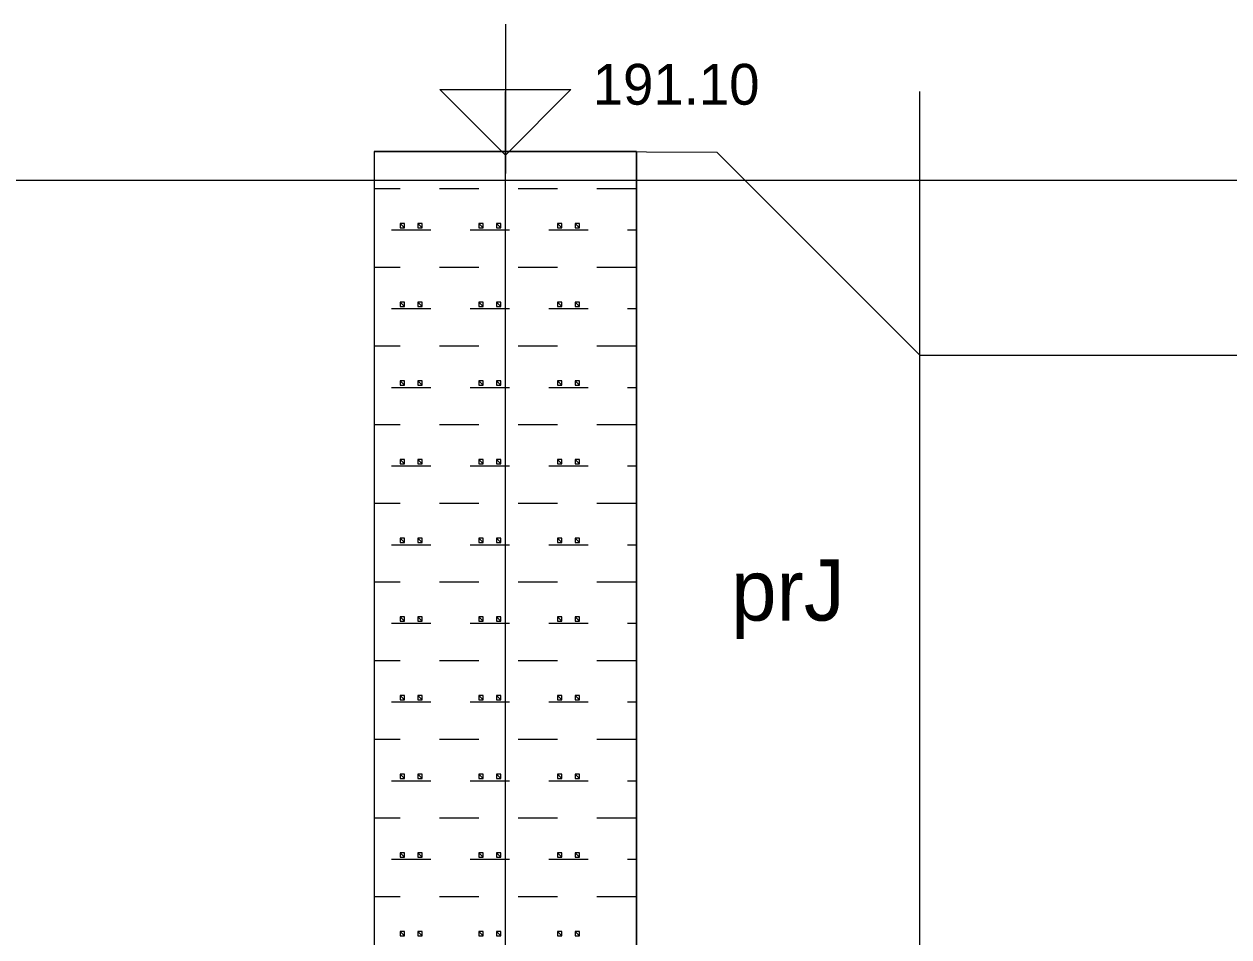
# Model space of a CAD drawing. Extents: x 3042 to 4120, y 576 to 2694.
# Drawn here: x 3247.93 to 3268.94, y 901.67 to 917.58 of the extents above; entities that cross this region are included whole.
import ezdxf

# ---------------------------------------------------------------- set-up
doc = ezdxf.new("R2010")
doc.units = 0
for name, color, linetype in [('15', 7, 'Continuous'), ('17', 7, 'Continuous'), ('18', 7, 'Continuous'), ('51', 7, 'Continuous'), ('52', 7, 'Continuous'), ('53', 7, 'Continuous'), ('56', 7, 'Continuous'), ('pomocna', 7, 'Continuous'), ('rozhraní', 7, 'Continuous')]:
    doc.layers.add(name, color=color, linetype=linetype)

msp = doc.modelspace()

# ---------------------------------------------------------------- linework, layer by layer
at = {"layer": '15'}
msp.add_lwpolyline([(3256.322, 917.582), (3256.322, 915.296), (3255.179, 916.439), (3257.465, 916.439), (3256.322, 915.296)], dxfattribs=at)
at = {"layer": '18'}
msp.add_line((3256.322, 886.859), (3256.322, 915.359), dxfattribs=at)
at = {"layer": '51'}
for p, q in [((3254.036, 914.716), (3254.49, 914.716)), ((3255.176, 914.716), (3255.862, 914.716)), ((3256.548, 914.716), (3257.233, 914.716)), ((3257.919, 914.716), (3258.605, 914.716)), ((3254.338, 913.992), (3255.024, 913.992)), ((3255.709, 913.992), (3256.395, 913.992)), ((3257.081, 913.992), (3257.767, 913.992)), ((3258.453, 913.992), (3258.608, 913.992)), ((3254.036, 913.344), (3254.49, 913.344)), ((3255.176, 913.344), (3255.862, 913.344)), ((3256.548, 913.344), (3257.233, 913.344)), ((3257.919, 913.344), (3258.605, 913.344)), ((3254.338, 912.62), (3255.024, 912.62)), ((3255.709, 912.62), (3256.395, 912.62)), ((3257.081, 912.62), (3257.767, 912.62)), ((3258.453, 912.62), (3258.608, 912.62)), ((3254.036, 911.972), (3254.49, 911.972)), ((3255.176, 911.972), (3255.862, 911.972)), ((3256.548, 911.972), (3257.233, 911.972)), ((3257.919, 911.972), (3258.605, 911.972)), ((3254.338, 911.248), (3255.024, 911.248)), ((3255.709, 911.248), (3256.395, 911.248)), ((3257.081, 911.248), (3257.767, 911.248)), ((3258.453, 911.248), (3258.608, 911.248)), ((3254.036, 910.601), (3254.49, 910.601)), ((3255.176, 910.601), (3255.862, 910.601)), ((3256.548, 910.601), (3257.233, 910.601)), ((3257.919, 910.601), (3258.605, 910.601)), ((3254.338, 909.877), (3255.024, 909.877)), ((3255.709, 909.877), (3256.395, 909.877)), ((3257.081, 909.877), (3257.767, 909.877)), ((3258.453, 909.877), (3258.608, 909.877)), ((3254.036, 909.229), (3254.49, 909.229)), ((3255.176, 909.229), (3255.862, 909.229)), ((3256.548, 909.229), (3257.233, 909.229)), ((3257.919, 909.229), (3258.605, 909.229)), ((3254.338, 908.505), (3255.024, 908.505)), ((3255.709, 908.505), (3256.395, 908.505)), ((3257.081, 908.505), (3257.767, 908.505)), ((3258.453, 908.505), (3258.608, 908.505)), ((3254.036, 907.858), (3254.49, 907.858)), ((3255.176, 907.858), (3255.862, 907.858)), ((3256.548, 907.858), (3257.233, 907.858)), ((3257.919, 907.858), (3258.605, 907.858)), ((3254.338, 907.134), (3255.024, 907.134)), ((3255.709, 907.134), (3256.395, 907.134)), ((3257.081, 907.134), (3257.767, 907.134)), ((3258.453, 907.134), (3258.608, 907.134)), ((3254.036, 906.486), (3254.49, 906.486)), ((3255.176, 906.486), (3255.862, 906.486)), ((3256.548, 906.486), (3257.233, 906.486)), ((3257.919, 906.486), (3258.605, 906.486)), ((3254.338, 905.762), (3255.024, 905.762)), ((3255.709, 905.762), (3256.395, 905.762)), ((3257.081, 905.762), (3257.767, 905.762)), ((3258.453, 905.762), (3258.608, 905.762)), ((3254.036, 905.114), (3254.49, 905.114)), ((3255.176, 905.114), (3255.862, 905.114)), ((3256.548, 905.114), (3257.233, 905.114)), ((3257.919, 905.114), (3258.605, 905.114)), ((3254.338, 904.39), (3255.024, 904.39)), ((3255.709, 904.39), (3256.395, 904.39)), ((3257.081, 904.39), (3257.767, 904.39)), ((3258.453, 904.39), (3258.608, 904.39)), ((3254.036, 903.743), (3254.49, 903.743)), ((3255.176, 903.743), (3255.862, 903.743)), ((3256.548, 903.743), (3257.233, 903.743)), ((3257.919, 903.743), (3258.605, 903.743)), ((3254.338, 903.019), (3255.024, 903.019)), ((3255.709, 903.019), (3256.395, 903.019)), ((3257.081, 903.019), (3257.767, 903.019)), ((3258.453, 903.019), (3258.608, 903.019)), ((3254.036, 902.371), (3254.49, 902.371)), ((3255.176, 902.371), (3255.862, 902.371)), ((3256.548, 902.371), (3257.233, 902.371)), ((3257.919, 902.371), (3258.605, 902.371))]:
    msp.add_line(p, q, dxfattribs=at)
msp.add_lwpolyline([(3254.036, 900.359), (3258.608, 900.359), (3258.608, 915.359), (3254.036, 915.359)], close=True, dxfattribs=at)
for points in [[(3254.49, 914.106), (3254.49, 914.03), (3254.566, 914.03), (3254.566, 914.106), (3254.49, 914.106), (3254.566, 914.03)], [(3254.795, 914.106), (3254.795, 914.03), (3254.871, 914.03), (3254.871, 914.106), (3254.795, 914.106), (3254.871, 914.03)], [(3255.862, 914.106), (3255.862, 914.03), (3255.938, 914.03), (3255.938, 914.106), (3255.862, 914.106), (3255.938, 914.03)], [(3256.167, 914.106), (3256.167, 914.03), (3256.243, 914.03), (3256.243, 914.106), (3256.167, 914.106), (3256.243, 914.03)], [(3257.233, 914.106), (3257.233, 914.03), (3257.31, 914.03), (3257.31, 914.106), (3257.233, 914.106), (3257.31, 914.03)], [(3257.538, 914.106), (3257.538, 914.03), (3257.614, 914.03), (3257.614, 914.106), (3257.538, 914.106), (3257.614, 914.03)], [(3258.605, 914.106), (3258.605, 914.03), (3258.608, 914.03)], [(3258.608, 914.106), (3258.605, 914.106), (3258.608, 914.103)], [(3254.49, 912.734), (3254.49, 912.658), (3254.566, 912.658), (3254.566, 912.734), (3254.49, 912.734), (3254.566, 912.658)], [(3254.795, 912.734), (3254.795, 912.658), (3254.871, 912.658), (3254.871, 912.734), (3254.795, 912.734), (3254.871, 912.658)], [(3255.862, 912.734), (3255.862, 912.658), (3255.938, 912.658), (3255.938, 912.734), (3255.862, 912.734), (3255.938, 912.658)], [(3256.167, 912.734), (3256.167, 912.658), (3256.243, 912.658), (3256.243, 912.734), (3256.167, 912.734), (3256.243, 912.658)], [(3257.233, 912.734), (3257.233, 912.658), (3257.31, 912.658), (3257.31, 912.734), (3257.233, 912.734), (3257.31, 912.658)], [(3257.538, 912.734), (3257.538, 912.658), (3257.614, 912.658), (3257.614, 912.734), (3257.538, 912.734), (3257.614, 912.658)], [(3258.605, 912.734), (3258.605, 912.658), (3258.608, 912.658)], [(3258.608, 912.734), (3258.605, 912.734), (3258.608, 912.732)], [(3254.49, 911.363), (3254.49, 911.287), (3254.566, 911.287), (3254.566, 911.363), (3254.49, 911.363), (3254.566, 911.287)], [(3254.795, 911.363), (3254.795, 911.287), (3254.871, 911.287), (3254.871, 911.363), (3254.795, 911.363), (3254.871, 911.287)], [(3255.862, 911.363), (3255.862, 911.287), (3255.938, 911.287), (3255.938, 911.363), (3255.862, 911.363), (3255.938, 911.287)], [(3256.167, 911.363), (3256.167, 911.287), (3256.243, 911.287), (3256.243, 911.363), (3256.167, 911.363), (3256.243, 911.287)], [(3257.233, 911.363), (3257.233, 911.287), (3257.31, 911.287), (3257.31, 911.363), (3257.233, 911.363), (3257.31, 911.287)], [(3257.538, 911.363), (3257.538, 911.287), (3257.614, 911.287), (3257.614, 911.363), (3257.538, 911.363), (3257.614, 911.287)], [(3258.605, 911.363), (3258.605, 911.287), (3258.608, 911.287)], [(3258.608, 911.363), (3258.605, 911.363), (3258.608, 911.36)], [(3254.49, 909.991), (3254.49, 909.915), (3254.566, 909.915), (3254.566, 909.991), (3254.49, 909.991), (3254.566, 909.915)], [(3254.795, 909.991), (3254.795, 909.915), (3254.871, 909.915), (3254.871, 909.991), (3254.795, 909.991), (3254.871, 909.915)], [(3255.862, 909.991), (3255.862, 909.915), (3255.938, 909.915), (3255.938, 909.991), (3255.862, 909.991), (3255.938, 909.915)], [(3256.167, 909.991), (3256.167, 909.915), (3256.243, 909.915), (3256.243, 909.991), (3256.167, 909.991), (3256.243, 909.915)], [(3257.233, 909.991), (3257.233, 909.915), (3257.31, 909.915), (3257.31, 909.991), (3257.233, 909.991), (3257.31, 909.915)], [(3257.538, 909.991), (3257.538, 909.915), (3257.614, 909.915), (3257.614, 909.991), (3257.538, 909.991), (3257.614, 909.915)], [(3258.605, 909.991), (3258.605, 909.915), (3258.608, 909.915)], [(3258.608, 909.991), (3258.605, 909.991), (3258.608, 909.988)], [(3254.49, 908.62), (3254.49, 908.543), (3254.566, 908.543), (3254.566, 908.62), (3254.49, 908.62), (3254.566, 908.543)], [(3254.795, 908.62), (3254.795, 908.543), (3254.871, 908.543), (3254.871, 908.62), (3254.795, 908.62), (3254.871, 908.543)], [(3255.862, 908.62), (3255.862, 908.543), (3255.938, 908.543), (3255.938, 908.62), (3255.862, 908.62), (3255.938, 908.543)], [(3256.167, 908.62), (3256.167, 908.543), (3256.243, 908.543), (3256.243, 908.62), (3256.167, 908.62), (3256.243, 908.543)], [(3257.233, 908.62), (3257.233, 908.543), (3257.31, 908.543), (3257.31, 908.62), (3257.233, 908.62), (3257.31, 908.543)], [(3257.538, 908.62), (3257.538, 908.543), (3257.614, 908.543), (3257.614, 908.62), (3257.538, 908.62), (3257.614, 908.543)], [(3258.605, 908.62), (3258.605, 908.543), (3258.608, 908.543)], [(3258.608, 908.62), (3258.605, 908.62), (3258.608, 908.617)], [(3254.49, 907.248), (3254.49, 907.172), (3254.566, 907.172), (3254.566, 907.248), (3254.49, 907.248), (3254.566, 907.172)], [(3254.795, 907.248), (3254.795, 907.172), (3254.871, 907.172), (3254.871, 907.248), (3254.795, 907.248), (3254.871, 907.172)], [(3255.862, 907.248), (3255.862, 907.172), (3255.938, 907.172), (3255.938, 907.248), (3255.862, 907.248), (3255.938, 907.172)], [(3256.167, 907.248), (3256.167, 907.172), (3256.243, 907.172), (3256.243, 907.248), (3256.167, 907.248), (3256.243, 907.172)], [(3257.233, 907.248), (3257.233, 907.172), (3257.31, 907.172), (3257.31, 907.248), (3257.233, 907.248), (3257.31, 907.172)], [(3257.538, 907.248), (3257.538, 907.172), (3257.614, 907.172), (3257.614, 907.248), (3257.538, 907.248), (3257.614, 907.172)], [(3258.605, 907.248), (3258.605, 907.172), (3258.608, 907.172)], [(3258.608, 907.248), (3258.605, 907.248), (3258.608, 907.245)], [(3254.49, 905.876), (3254.49, 905.8), (3254.566, 905.8), (3254.566, 905.876), (3254.49, 905.876), (3254.566, 905.8)], [(3254.795, 905.876), (3254.795, 905.8), (3254.871, 905.8), (3254.871, 905.876), (3254.795, 905.876), (3254.871, 905.8)], [(3255.862, 905.876), (3255.862, 905.8), (3255.938, 905.8), (3255.938, 905.876), (3255.862, 905.876), (3255.938, 905.8)], [(3256.167, 905.876), (3256.167, 905.8), (3256.243, 905.8), (3256.243, 905.876), (3256.167, 905.876), (3256.243, 905.8)], [(3257.233, 905.876), (3257.233, 905.8), (3257.31, 905.8), (3257.31, 905.876), (3257.233, 905.876), (3257.31, 905.8)], [(3257.538, 905.876), (3257.538, 905.8), (3257.614, 905.8), (3257.614, 905.876), (3257.538, 905.876), (3257.614, 905.8)], [(3258.605, 905.876), (3258.605, 905.8), (3258.608, 905.8)], [(3258.608, 905.876), (3258.605, 905.876), (3258.608, 905.874)], [(3254.49, 904.505), (3254.49, 904.429), (3254.566, 904.429), (3254.566, 904.505), (3254.49, 904.505), (3254.566, 904.429)], [(3254.795, 904.505), (3254.795, 904.429), (3254.871, 904.429), (3254.871, 904.505), (3254.795, 904.505), (3254.871, 904.429)], [(3255.862, 904.505), (3255.862, 904.429), (3255.938, 904.429), (3255.938, 904.505), (3255.862, 904.505), (3255.938, 904.429)], [(3256.167, 904.505), (3256.167, 904.429), (3256.243, 904.429), (3256.243, 904.505), (3256.167, 904.505), (3256.243, 904.429)], [(3257.233, 904.505), (3257.233, 904.429), (3257.31, 904.429), (3257.31, 904.505), (3257.233, 904.505), (3257.31, 904.429)], [(3257.538, 904.505), (3257.538, 904.429), (3257.614, 904.429), (3257.614, 904.505), (3257.538, 904.505), (3257.614, 904.429)], [(3258.605, 904.505), (3258.605, 904.429), (3258.608, 904.429)], [(3258.608, 904.505), (3258.605, 904.505), (3258.608, 904.502)], [(3254.49, 903.133), (3254.49, 903.057), (3254.566, 903.057), (3254.566, 903.133), (3254.49, 903.133), (3254.566, 903.057)], [(3254.795, 903.133), (3254.795, 903.057), (3254.871, 903.057), (3254.871, 903.133), (3254.795, 903.133), (3254.871, 903.057)], [(3255.862, 903.133), (3255.862, 903.057), (3255.938, 903.057), (3255.938, 903.133), (3255.862, 903.133), (3255.938, 903.057)], [(3256.167, 903.133), (3256.167, 903.057), (3256.243, 903.057), (3256.243, 903.133), (3256.167, 903.133), (3256.243, 903.057)], [(3257.233, 903.133), (3257.233, 903.057), (3257.31, 903.057), (3257.31, 903.133), (3257.233, 903.133), (3257.31, 903.057)], [(3257.538, 903.133), (3257.538, 903.057), (3257.614, 903.057), (3257.614, 903.133), (3257.538, 903.133), (3257.614, 903.057)], [(3258.605, 903.133), (3258.605, 903.057), (3258.608, 903.057)], [(3258.608, 903.133), (3258.605, 903.133), (3258.608, 903.13)], [(3254.49, 901.762), (3254.49, 901.685), (3254.566, 901.685), (3254.566, 901.762), (3254.49, 901.762), (3254.566, 901.685)], [(3254.795, 901.762), (3254.795, 901.685), (3254.871, 901.685), (3254.871, 901.762), (3254.795, 901.762), (3254.871, 901.685)], [(3255.862, 901.762), (3255.862, 901.685), (3255.938, 901.685), (3255.938, 901.762), (3255.862, 901.762), (3255.938, 901.685)], [(3256.167, 901.762), (3256.167, 901.685), (3256.243, 901.685), (3256.243, 901.762), (3256.167, 901.762), (3256.243, 901.685)], [(3257.233, 901.762), (3257.233, 901.685), (3257.31, 901.685), (3257.31, 901.762), (3257.233, 901.762), (3257.31, 901.685)], [(3257.538, 901.762), (3257.538, 901.685), (3257.614, 901.685), (3257.614, 901.762), (3257.538, 901.762), (3257.614, 901.685)], [(3258.605, 901.762), (3258.605, 901.685), (3258.608, 901.685)], [(3258.608, 901.762), (3258.605, 901.762), (3258.608, 901.759)]]:
    msp.add_lwpolyline(points, dxfattribs=at)
at = {"layer": '53'}
for p, q in [((3254.036, 915.359), (3258.608, 915.359)), ((3254.036, 915.359), (3254.036, 886.859)), ((3258.608, 915.359), (3258.608, 886.859))]:
    msp.add_line(p, q, dxfattribs=at)
at = {"layer": '56'}
for p, q in [((3256.322, 915.74), (3256.322, 914.978)), ((3255.941, 915.359), (3256.703, 915.359))]:
    msp.add_line(p, q, dxfattribs=at)
at = {"layer": 'pomocna'}
for p, q in [((3256.322, 864.859), (3256.322, 916.409)), ((3263.552, 864.859), (3263.552, 916.409)), ((3234.272, 914.859), (3411.079, 914.859))]:
    msp.add_line(p, q, dxfattribs=at)
at = {"layer": 'rozhraní'}
for p, q in [((3260.016, 915.345), (3256.322, 915.359)), ((3263.552, 911.809), (3260.016, 915.345)), ((3263.552, 911.809), (3327.702, 911.809))]:
    msp.add_line(p, q, dxfattribs=at)

# ---------------------------------------------------------------- texts
at = {"layer": '17'}
msp.add_text('191.10', height=0.7112, dxfattribs=at).set_placement((3257.846, 916.177))
at = {"layer": '52'}
msp.add_text('prJ', height=1.0668, dxfattribs=at).set_placement((3260.259, 907.181))

doc.saveas('drawing.dxf')
